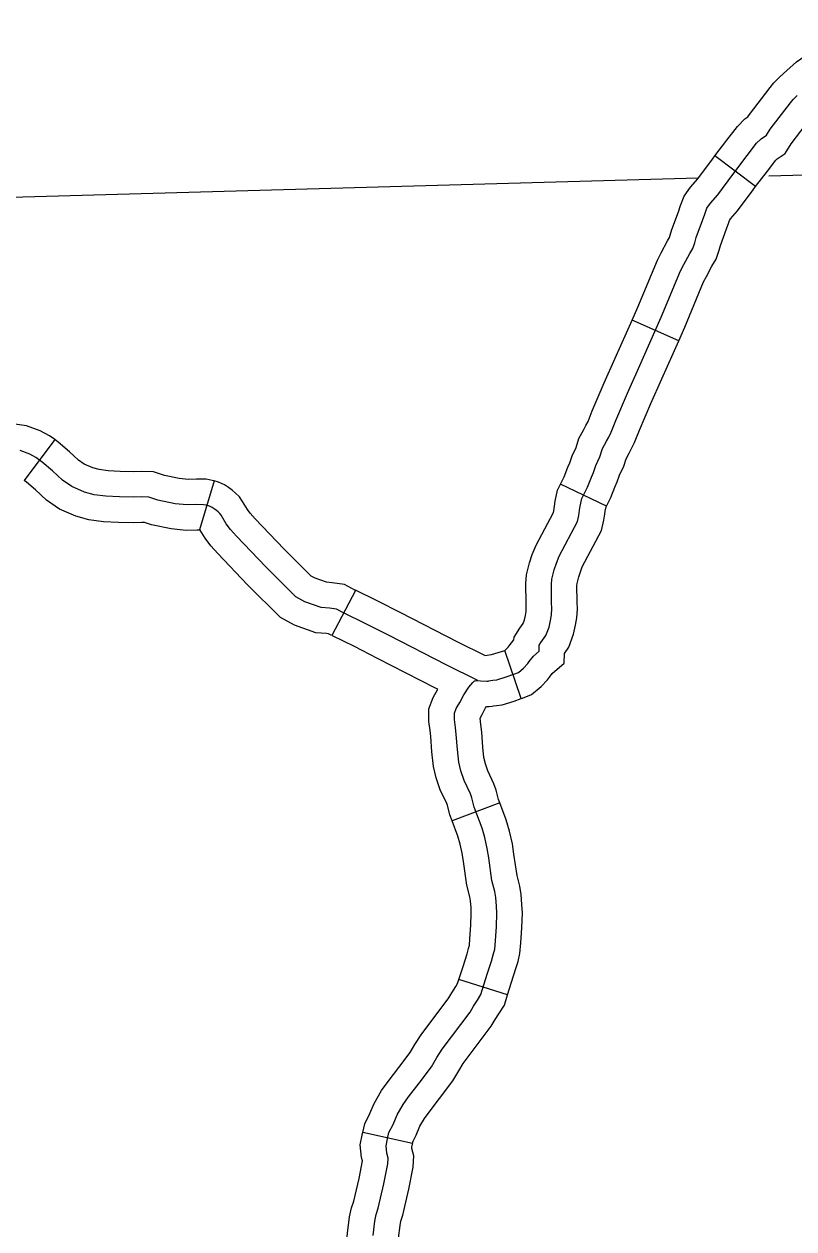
# Model space of a CAD drawing. Extents: x 1377389 to 1380723, y 1168351 to 1170484.
# Drawn here: x 1379590.4 to 1379635.6, y 1168886.6 to 1168957.4 of the extents above; entities that cross this region are included whole.
import ezdxf

# ---------------------------------------------------------------- set-up
doc = ezdxf.new("R2010")
doc.units = 0
doc.layers.add('B_Fill', color=7, linetype='Continuous')

msp = doc.modelspace()

# ---------------------------------------------------------------- linework, layer by layer
at = {"layer": 'B_Fill'}
for p, q in [((1379633.368, 1168947.832), (1379630.978, 1168949.646)), ((1379628.846, 1168938.765), (1379626.105, 1168939.983)), ((1379592.17, 1168932.969), (1379590.369, 1168930.57)), ((1379601.542, 1168930.538), (1379600.685, 1168927.663)), ((1379624.605, 1168929.058), (1379621.899, 1168930.353)), ((1379609.857, 1168924.107), (1379608.449, 1168921.458)), ((1379619.596, 1168917.748), (1379618.62, 1168920.585)), ((1379618.337, 1168911.622), (1379615.526, 1168910.574)), ((1379618.789, 1168900.343), (1379615.928, 1168901.246)), ((1379613.205, 1168891.605), (1379610.276, 1168892.256))]:
    msp.add_line(p, q, dxfattribs=at)
for points in [[(1379630.978, 1168949.646), (1379631.674, 1168950.564), (1379632.294, 1168951.369), (1379632.737, 1168951.814), (1379632.919, 1168951.932), (1379633.002, 1168952.062), (1379634.23, 1168953.667), (1379634.444, 1168953.94), (1379634.788, 1168954.284), (1379635.203, 1168954.655), (1379635.769, 1168955.173), (1379636.28, 1168955.514), (1379636.643, 1168955.836), (1379636.937, 1168956.144), (1379637.044, 1168956.238), (1379637.13, 1168956.43), (1379637.632, 1168957.383)], [(1379633.368, 1168947.832), (1379634.059, 1168948.743), (1379634.554, 1168949.387), (1379634.639, 1168949.472), (1379635.099, 1168949.772), (1379635.461, 1168950.339), (1379636.601, 1168951.829), (1379636.693, 1168951.946), (1379636.85, 1168952.104), (1379637.215, 1168952.43), (1379637.625, 1168952.805), (1379638.116, 1168953.132), (1379638.728, 1168953.675), (1379639.019, 1168953.98), (1379639.371, 1168954.291), (1379639.68, 1168954.786), (1379639.828, 1168955.115), (1379640.287, 1168955.986)], [(1379620.066, 1168919.929), (1379620.318, 1168920.254), (1379620.638, 1168920.533), (1379620.652, 1168920.895), (1379620.749, 1168921.048), (1379621.042, 1168921.467), (1379621.223, 1168921.954), (1379621.306, 1168922.345), (1379621.362, 1168922.679), (1379621.39, 1168923.042), (1379621.376, 1168923.404), (1379621.362, 1168924.464), (1379621.39, 1168924.77), (1379621.529, 1168925.314), (1379621.655, 1168925.718), (1379621.822, 1168926.123), (1379622.894, 1168928.158), (1379622.978, 1168928.506), (1379623.02, 1168928.827), (1379623.061, 1168929.05), (1379623.159, 1168929.51), (1379623.479, 1168930.179), (1379623.716, 1168930.765), (1379623.841, 1168931.043), (1379623.981, 1168931.448), (1379624.217, 1168931.949), (1379624.37, 1168932.437), (1379624.607, 1168932.869), (1379624.733, 1168933.12), (1379624.886, 1168933.413), (1379625.15, 1168934.096), (1379625.833, 1168935.699), (1379626.488, 1168937.149), (1379627.825, 1168940.16), (1379628.953, 1168942.878), (1379629.148, 1168943.255), (1379629.496, 1168943.91), (1379629.677, 1168944.203), (1379629.788, 1168944.537), (1379629.872, 1168944.844), (1379630.248, 1168945.848), (1379630.373, 1168946.224), (1379630.499, 1168946.559), (1379630.722, 1168946.865), (1379631.139, 1168947.353), (1379632.031, 1168948.552), (1379632.866, 1168949.653), (1379633.424, 1168950.378), (1379633.688, 1168950.643), (1379634.009, 1168950.852), (1379634.231, 1168951.201), (1379635.415, 1168952.748), (1379635.568, 1168952.943), (1379635.819, 1168953.194)], [(1379626.105, 1168939.983), (1379626.446, 1168940.752), (1379627.592, 1168943.512), (1379627.819, 1168943.952), (1379628.194, 1168944.657), (1379628.309, 1168944.843), (1379628.352, 1168944.972), (1379628.443, 1168945.305), (1379628.834, 1168946.348), (1379628.959, 1168946.724), (1379629.166, 1168947.276), (1379629.543, 1168947.795), (1379629.967, 1168948.29), (1379630.831, 1168949.453), (1379630.978, 1168949.646)], [(1379549.188, 1168946.087), (1379629.996, 1168948.352)], [(1379634.142, 1168948.468), (1379641.193, 1168948.666)], [(1379628.846, 1168938.765), (1379629.203, 1168939.568), (1379630.314, 1168942.245), (1379630.476, 1168942.558), (1379630.797, 1168943.163), (1379631.045, 1168943.563), (1379631.225, 1168944.103), (1379631.301, 1168944.383), (1379631.662, 1168945.347), (1379631.788, 1168945.724), (1379631.832, 1168945.842), (1379631.9, 1168945.935), (1379632.312, 1168946.417), (1379633.23, 1168947.651), (1379633.368, 1168947.832)], [(1379621.899, 1168930.353), (1379622.106, 1168930.785), (1379622.336, 1168931.353), (1379622.445, 1168931.596), (1379622.589, 1168932.014), (1379622.817, 1168932.497), (1379622.984, 1168933.028), (1379623.278, 1168933.565), (1379623.397, 1168933.803), (1379623.518, 1168934.034), (1379623.761, 1168934.661), (1379624.459, 1168936.302), (1379625.119, 1168937.762), (1379626.105, 1168939.983)], [(1379624.605, 1168929.058), (1379624.852, 1168929.573), (1379625.096, 1168930.176), (1379625.237, 1168930.49), (1379625.372, 1168930.882), (1379625.618, 1168931.402), (1379625.757, 1168931.847), (1379625.936, 1168932.174), (1379626.068, 1168932.437), (1379626.254, 1168932.792), (1379626.54, 1168933.531), (1379627.207, 1168935.097), (1379627.857, 1168936.536), (1379628.846, 1168938.765)], [(1379592.17, 1168932.969), (1379591.869, 1168933.195), (1379591.316, 1168933.487), (1379590.508, 1168933.783), (1379589.689, 1168933.9), (1379588.59, 1168934.055), (1379587.807, 1168934.142), (1379586.601, 1168934.142), (1379585.957, 1168933.968), (1379585.473, 1168933.865), (1379584.481, 1168933.791), (1379583.775, 1168933.649), (1379583.21, 1168933.571), (1379582.406, 1168933.536), (1379581.589, 1168933.493), (1379580.945, 1168933.378), (1379580.626, 1168933.31)], [(1379601.543, 1168930.538), (1379601.418, 1168930.575), (1379601.065, 1168930.642), (1379600.5, 1168930.648), (1379600.007, 1168930.631), (1379599.484, 1168930.688), (1379598.615, 1168930.865), (1379597.974, 1168931.071), (1379597.296, 1168931.102), (1379596.788, 1168931.083), (1379596.023, 1168931.1), (1379595.314, 1168931.134), (1379594.774, 1168931.207), (1379594.409, 1168931.304), (1379593.91, 1168931.522), (1379593.574, 1168931.754), (1379593.042, 1168932.252), (1379592.376, 1168932.814), (1379592.17, 1168932.969)], [(1379609.153, 1168922.782), (1379608.726, 1168923.009), (1379608.311, 1168923.066), (1379607.839, 1168923.104), (1379606.877, 1168923.444), (1379606.348, 1168923.727), (1379604.574, 1168925.484), (1379602.857, 1168927.297), (1379602.499, 1168927.693), (1379602.254, 1168928.014), (1379601.952, 1168928.524), (1379601.873, 1168928.635), (1379601.775, 1168928.733), (1379601.678, 1168928.812), (1379601.541, 1168928.911), (1379601.432, 1168928.982), (1379601.272, 1168929.053), (1379601.062, 1168929.116), (1379600.916, 1168929.144), (1379600.517, 1168929.148), (1379599.951, 1168929.129), (1379599.253, 1168929.204), (1379598.234, 1168929.412), (1379597.706, 1168929.582), (1379597.291, 1168929.601), (1379596.8, 1168929.582), (1379595.97, 1168929.601), (1379595.177, 1168929.639), (1379594.479, 1168929.733), (1379593.913, 1168929.884), (1379593.177, 1168930.205), (1379592.63, 1168930.583), (1379592.045, 1168931.131), (1379591.441, 1168931.641), (1379591.064, 1168931.924), (1379590.705, 1168932.113), (1379590.139, 1168932.321)], [(1379600.744, 1168927.645), (1379600.535, 1168927.647), (1379599.895, 1168927.626), (1379599.022, 1168927.72), (1379597.854, 1168927.959), (1379597.437, 1168928.093), (1379597.285, 1168928.1), (1379596.812, 1168928.081), (1379595.917, 1168928.102), (1379595.041, 1168928.143), (1379594.184, 1168928.259), (1379593.417, 1168928.464), (1379592.444, 1168928.888), (1379591.686, 1168929.412), (1379591.048, 1168930.01), (1379590.506, 1168930.467), (1379590.369, 1168930.57)], [(1379609.857, 1168924.107), (1379609.194, 1168924.459), (1379608.472, 1168924.558), (1379608.154, 1168924.583), (1379607.484, 1168924.82), (1379607.249, 1168924.946), (1379605.647, 1168926.532), (1379603.958, 1168928.315), (1379603.653, 1168928.653), (1379603.499, 1168928.855), (1379603.211, 1168929.342), (1379603.023, 1168929.606), (1379602.78, 1168929.849), (1379602.59, 1168930.003), (1379602.392, 1168930.147), (1379602.153, 1168930.303), (1379601.794, 1168930.463), (1379601.542, 1168930.538)], [(1379618.88, 1168920.847), (1379619.163, 1168921.213), (1379619.168, 1168921.358), (1379619.501, 1168921.881), (1379619.702, 1168922.169), (1379619.779, 1168922.375), (1379619.832, 1168922.625), (1379619.872, 1168922.86), (1379619.888, 1168923.071), (1379619.876, 1168923.366), (1379619.861, 1168924.522), (1379619.907, 1168925.026), (1379620.085, 1168925.722), (1379620.242, 1168926.228), (1379620.462, 1168926.76), (1379621.479, 1168928.691), (1379621.501, 1168928.779), (1379621.537, 1168929.062), (1379621.59, 1168929.344), (1379621.729, 1168929.996), (1379621.899, 1168930.353)], [(1379621.253, 1168919.012), (1379621.414, 1168919.219), (1379622.112, 1168919.827), (1379622.134, 1168920.411), (1379622.381, 1168920.764), (1379622.667, 1168921.534), (1379622.78, 1168922.064), (1379622.853, 1168922.498), (1379622.892, 1168923.013), (1379622.876, 1168923.443), (1379622.863, 1168924.406), (1379622.873, 1168924.515), (1379622.973, 1168924.906), (1379623.067, 1168925.209), (1379623.181, 1168925.485), (1379624.309, 1168927.625), (1379624.455, 1168928.234), (1379624.502, 1168928.592), (1379624.532, 1168928.756), (1379624.589, 1168929.024), (1379624.605, 1168929.058)], [(1379608.449, 1168921.458), (1379608.258, 1168921.559), (1379608.149, 1168921.574), (1379607.524, 1168921.624), (1379606.269, 1168922.068), (1379605.448, 1168922.508), (1379603.502, 1168924.435), (1379601.756, 1168926.278), (1379601.345, 1168926.733), (1379601.008, 1168927.174), (1379600.727, 1168927.648), (1379600.722, 1168927.652), (1379600.685, 1168927.663)], [(1379617.447, 1168920.286), (1379615.863, 1168921.069), (1379612.515, 1168922.788), (1379611.127, 1168923.494), (1379609.806, 1168924.133)], [(1379617.032, 1168918.818), (1379615.188, 1168919.729), (1379611.833, 1168921.452), (1379610.46, 1168922.15), (1379609.153, 1168922.782)], [(1379614.693, 1168918.301), (1379614.513, 1168918.39), (1379611.151, 1168920.116), (1379609.794, 1168920.806), (1379608.5, 1168921.432)], [(1379617.447, 1168920.286), (1379617.848, 1168920.334), (1379618.237, 1168920.453), (1379618.62, 1168920.585)], [(1379618.62, 1168920.585), (1379618.624, 1168920.587), (1379618.654, 1168920.599), (1379618.694, 1168920.631), (1379618.831, 1168920.783), (1379618.877, 1168920.843)], [(1379614.944, 1168897.154), (1379616.582, 1168899.333), (1379616.789, 1168899.685), (1379617.017, 1168900.038), (1379617.224, 1168900.37), (1379617.598, 1168901.553), (1379617.846, 1168902.321), (1379617.95, 1168902.694), (1379618.033, 1168903.026), (1379618.075, 1168903.524), (1379618.137, 1168904.355), (1379618.157, 1168905.143), (1379618.137, 1168905.558), (1379618.095, 1168906.056), (1379618.033, 1168906.409), (1379617.867, 1168907.073), (1379617.681, 1168908.401), (1379617.598, 1168908.941), (1379617.453, 1168909.584), (1379617.287, 1168910.144), (1379616.83, 1168911.369), (1379616.685, 1168911.929), (1379616.602, 1168912.157), (1379616.229, 1168912.946), (1379616.043, 1168913.506), (1379615.918, 1168914.025), (1379615.835, 1168914.751), (1379615.773, 1168915.644), (1379615.732, 1168916.059), (1379615.669, 1168916.515), (1379615.669, 1168916.889), (1379615.773, 1168917.179), (1379615.98, 1168917.532), (1379616.209, 1168917.982), (1379616.515, 1168918.414), (1379616.738, 1168918.693), (1379616.815, 1168918.769), (1379616.853, 1168918.794), (1379616.891, 1168918.804), (1379616.965, 1168918.818), (1379617.036, 1168918.818), (1379617.198, 1168918.804), (1379617.569, 1168918.782), (1379617.594, 1168918.782), (1379617.627, 1168918.782), (1379617.654, 1168918.785), (1379617.687, 1168918.792), (1379617.922, 1168918.832), (1379618.159, 1168918.86), (1379618.702, 1168919.027), (1379619.148, 1168919.18), (1379619.426, 1168919.292), (1379619.733, 1168919.543), (1379619.983, 1168919.822), (1379620.064, 1168919.925)], [(1379619.596, 1168917.749), (1379619.671, 1168917.774), (1379620.198, 1168917.985), (1379620.771, 1168918.455), (1379621.136, 1168918.86), (1379621.25, 1168919.008)], [(1379615.526, 1168910.574), (1379615.398, 1168910.918), (1379615.251, 1168911.484), (1379615.217, 1168911.579), (1379614.835, 1168912.386), (1379614.599, 1168913.094), (1379614.438, 1168913.764), (1379614.341, 1168914.614), (1379614.278, 1168915.517), (1379614.242, 1168915.883), (1379614.169, 1168916.414), (1379614.169, 1168917.148), (1379614.408, 1168917.817), (1379614.693, 1168918.301)], [(1379618.337, 1168911.622), (1379618.263, 1168911.82), (1379618.12, 1168912.374), (1379617.988, 1168912.736), (1379617.624, 1168913.506), (1379617.486, 1168913.919), (1379617.398, 1168914.286), (1379617.329, 1168914.889), (1379617.268, 1168915.77), (1379617.221, 1168916.235), (1379617.172, 1168916.599), (1379617.297, 1168916.812), (1379617.496, 1168917.204), (1379617.55, 1168917.28), (1379617.619, 1168917.282), (1379617.7, 1168917.282), (1379617.875, 1168917.299), (1379617.962, 1168917.317), (1379618.136, 1168917.347), (1379618.47, 1168917.386), (1379619.167, 1168917.601), (1379619.596, 1168917.748)], [(1379618.789, 1168900.343), (1379619.026, 1168901.096), (1379619.283, 1168901.889), (1379619.401, 1168902.312), (1379619.518, 1168902.781), (1379619.57, 1168903.406), (1379619.635, 1168904.279), (1379619.658, 1168905.161), (1379619.634, 1168905.658), (1379619.584, 1168906.249), (1379619.501, 1168906.721), (1379619.342, 1168907.36), (1379619.165, 1168908.619), (1379619.072, 1168909.22), (1379618.905, 1168909.962), (1379618.71, 1168910.62), (1379618.337, 1168911.622)], [(1379615.928, 1168901.246), (1379616.169, 1168902.01), (1379616.41, 1168902.753), (1379616.5, 1168903.077), (1379616.548, 1168903.272), (1379616.579, 1168903.643), (1379616.638, 1168904.43), (1379616.656, 1168905.125), (1379616.64, 1168905.458), (1379616.606, 1168905.863), (1379616.565, 1168906.097), (1379616.393, 1168906.786), (1379616.197, 1168908.183), (1379616.123, 1168908.661), (1379616, 1168909.206), (1379615.863, 1168909.669), (1379615.526, 1168910.574)], [(1379610.276, 1168892.256), (1379610.391, 1168892.774), (1379610.699, 1168893.364), (1379610.941, 1168893.959), (1379611.385, 1168894.717), (1379611.772, 1168895.25), (1379612.404, 1168896.072), (1379613.07, 1168896.948), (1379613.346, 1168897.428), (1379613.706, 1168898.003), (1379615.332, 1168900.166), (1379615.512, 1168900.473), (1379615.751, 1168900.843), (1379615.851, 1168901.003), (1379615.928, 1168901.246)], [(1379613.205, 1168891.605), (1379613.234, 1168891.738), (1379613.424, 1168892.103), (1379613.638, 1168892.628), (1379613.899, 1168893.074), (1379614.176, 1168893.454), (1379614.788, 1168894.25), (1379615.574, 1168895.284), (1379615.919, 1168895.883), (1379616.182, 1168896.304), (1379617.832, 1168898.499), (1379618.066, 1168898.898), (1379618.283, 1168899.234), (1379618.598, 1168899.737), (1379618.789, 1168900.343)], [(1379610.88, 1168886.196), (1379610.983, 1168887.047), (1379611.066, 1168887.442), (1379611.191, 1168887.815), (1379611.523, 1168889.247), (1379611.751, 1168890.409), (1379611.771, 1168890.741), (1379611.688, 1168891.052), (1379611.647, 1168891.467), (1379611.73, 1168891.883), (1379611.813, 1168892.256), (1379612.062, 1168892.733), (1379612.29, 1168893.294), (1379612.642, 1168893.895), (1379612.974, 1168894.352), (1379613.596, 1168895.161), (1379614.322, 1168896.116), (1379614.633, 1168896.656), (1379614.944, 1168897.154)], [(1379609.228, 1168881.167), (1379609.082, 1168881.782), (1379609.212, 1168882.592), (1379609.192, 1168884.072), (1379609.388, 1168886.351), (1379609.502, 1168887.293), (1379609.616, 1168887.834), (1379609.745, 1168888.222), (1379610.056, 1168889.561), (1379610.258, 1168890.594), (1379610.208, 1168890.783), (1379610.132, 1168891.542), (1379610.262, 1168892.192), (1379610.276, 1168892.256)], [(1379612.147, 1168881.861), (1379612.139, 1168881.895), (1379612.216, 1168882.372), (1379612.194, 1168883.964), (1379612.372, 1168886.042), (1379612.465, 1168886.802), (1379612.517, 1168887.049), (1379612.636, 1168887.408), (1379612.99, 1168888.933), (1379613.242, 1168890.217), (1379613.284, 1168890.891), (1379613.169, 1168891.322), (1379613.162, 1168891.393), (1379613.198, 1168891.573), (1379613.205, 1168891.606)]]:
    msp.add_lwpolyline(points, dxfattribs=at)

doc.saveas('drawing.dxf')
